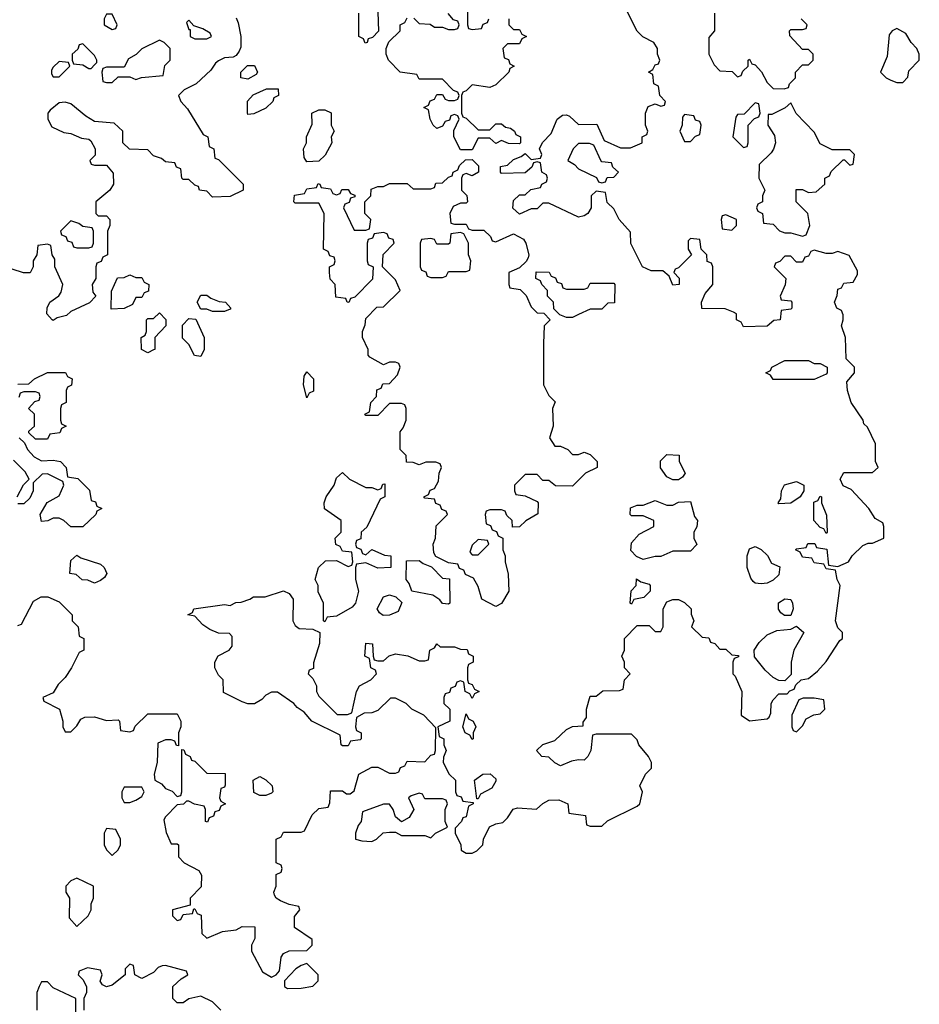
# Model space of a CAD drawing. Header units: inches. Extents: x 2701323 to 2964515, y 494916 to 722124.
# Tile 599 of 656: x 2835016 to 2838066, y 694490 to 697827. Entities that reach past the tile are written whole.
import ezdxf

# ---------------------------------------------------------------- set-up
doc = ezdxf.new("R2010")
doc.units = ezdxf.units.IN
doc.header["$MEASUREMENT"] = 0
doc.layers.add('C8639', color=7, linetype='Continuous')

msp = doc.modelspace()

# ---------------------------------------------------------------- linework, layer by layer
at = {"layer": 'C8639', "color": 2, "elevation": 2}
for points in [[(2836534, 697870), (2836534, 697810), (2836538, 697798), (2836550, 697794), (2836582, 697798), (2836587.3, 697812.7), (2836602, 697818), (2836606, 697830)], [(2835010, 695774), (2835022, 695778), (2835063.1, 695856.9), (2835088.4, 695871.6), (2835111.6, 695871.6), (2835150, 695854), (2835194, 695810), (2835194, 695790), (2835214, 695770), (2835218, 695738), (2835234, 695730), (2835234, 695690), (2835218, 695682), (2835192, 695630), (2835170, 695598), (2835146.4, 695573.6), (2835130, 695546), (2835094, 695530), (2835098, 695518), (2835150.9, 695490.9), (2835162, 695450), (2835162, 695430), (2835170, 695414), (2835190, 695414), (2835210, 695434), (2835223.1, 695456.9), (2835236.4, 695463.6), (2835270, 695464.7), (2835310, 695452), (2835350, 695454), (2835354, 695450), (2835358, 695418), (2835390, 695414), (2835402, 695418), (2835407.3, 695432.7), (2835450, 695474), (2835550, 695474), (2835562, 695450), (2835562, 695430), (2835554, 695410), (2835554, 695366), (2835547.3, 695367.3), (2835542, 695382), (2835530, 695386), (2835510, 695386), (2835484.7, 695375.3), (2835482, 695310), (2835472, 695270), (2835474, 695250), (2835496.9, 695236.9), (2835510, 695222), (2835532.7, 695212.7), (2835550, 695194), (2835562, 695198), (2835566, 695210), (2835566, 695354), (2835572.7, 695352.7), (2835578, 695338), (2835594, 695330), (2835598, 695318), (2835610, 695314), (2835650, 695274), (2835712.7, 695272.7), (2835712.7, 695232.7), (2835710, 695226), (2835698, 695222), (2835694, 695190), (2835698, 695178), (2835714, 695170), (2835698, 695162), (2835692.7, 695147.3), (2835678, 695142), (2835672.7, 695127.3), (2835658, 695122), (2835652.7, 695107.3), (2835646, 695110), (2835646, 695150), (2835642, 695162), (2835608.4, 695168.4), (2835590, 695178), (2835582, 695178), (2835571.6, 695168.4), (2835550, 695166), (2835510, 695126), (2835504.7, 695115.3), (2835512.7, 695072.7), (2835530, 695034), (2835550, 695034), (2835554, 695030), (2835554, 694990), (2835574, 694970), (2835623.6, 694943.6), (2835632.7, 694927.3), (2835631.6, 694888.4), (2835594, 694850), (2835594, 694826), (2835534, 694810), (2835534, 694790), (2835550, 694774), (2835562, 694778), (2835570, 694794), (2835602, 694798), (2835606, 694814), (2835610, 694814), (2835618, 694798), (2835631.6, 694791.6), (2835634, 694730), (2835650, 694714), (2835703.1, 694736.9), (2835750, 694742), (2835770, 694754), (2835812.7, 694752.7), (2835812.7, 694712.7), (2835802, 694690), (2835802, 694670), (2835839.6, 694599.6), (2835870, 694582), (2835886, 694590), (2835896.4, 694603.6), (2835902, 694650), (2835910, 694662), (2835930, 694671.3), (2835990, 694672), (2836008, 694690), (2836008, 694710), (2835948, 694750), (2835947.3, 694787.3), (2835966, 694810), (2835962, 694822), (2835930, 694828), (2835900.4, 694840.4), (2835886, 694850), (2835880.4, 694860.4), (2835878, 694870), (2835886, 694890), (2835886, 694930), (2835902, 694938), (2835906, 694950), (2835902, 694962), (2835886, 694970), (2835886, 695050), (2835902, 695058), (2835910, 695074), (2835970, 695074), (2835982, 695078), (2836007.3, 695132.7), (2836030, 695154), (2836062, 695158), (2836067.3, 695172.7), (2836070, 695214), (2836110, 695214), (2836123.6, 695203.6), (2836136.4, 695203.6), (2836150, 695214), (2836166, 695270), (2836210, 695294), (2836230, 695294), (2836270, 695274), (2836290, 695274), (2836302, 695278), (2836307.3, 695292.7), (2836322, 695298), (2836330, 695314), (2836390, 695312), (2836410, 695334), (2836422, 695338), (2836426, 695350), (2836427.3, 695427.3), (2836386, 695470), (2836346, 695490), (2836326, 695510), (2836290, 695528), (2836272.7, 695527.3), (2836230, 695486), (2836210, 695478), (2836183.6, 695476.4), (2836158, 695462), (2836154, 695430), (2836158, 695418), (2836174, 695410), (2836174, 695390), (2836170, 695386), (2836138, 695382), (2836130, 695366), (2836110, 695366), (2836106, 695370), (2836102, 695402), (2836006, 695450), (2835980.4, 695480.4), (2835956.4, 695496.4), (2835946, 695510), (2835890, 695548), (2835870, 695548), (2835850, 695538), (2835836.9, 695523.1), (2835811.6, 695508.4), (2835790, 695508.7), (2835770, 695515.3), (2835707.3, 695547.3), (2835706, 695590), (2835690, 695606), (2835678, 695630), (2835678, 695650), (2835688.9, 695671.1), (2835726, 695690), (2835736.4, 695703.6), (2835736.4, 695736.4), (2835727.3, 695747.3), (2835690, 695748), (2835660.4, 695760.4), (2835636.4, 695776.4), (2835610, 695806), (2835586, 695810), (2835602, 695818), (2835606, 695830), (2835710, 695844.7), (2835730, 695842), (2835748.4, 695851.6), (2835767.3, 695852.7), (2835796.4, 695863.6), (2835808.4, 695871.6), (2835848.4, 695871.6), (2835910, 695891.3), (2835930, 695882), (2835943.6, 695863.6), (2835942, 695790), (2835950, 695774), (2835963.6, 695763.6), (2836010, 695762), (2836034, 695750), (2836032.7, 695712.7), (2836012.7, 695647.3), (2836011.6, 695628.4), (2835998, 695622), (2835994, 695610), (2836010, 695594), (2836022, 695570), (2836022, 695550), (2836030, 695534), (2836092.7, 695472.7), (2836127.3, 695472.7), (2836142, 695478), (2836158, 695550), (2836168, 695570), (2836206, 695590), (2836226, 695610), (2836222, 695622), (2836206, 695630), (2836202, 695662), (2836186, 695670), (2836190, 695714), (2836211.6, 695711.6), (2836214, 695670), (2836218, 695658), (2836230, 695654), (2836250, 695654), (2836268.4, 695671.6), (2836290, 695678), (2836331.6, 695671.6), (2836370, 695654), (2836390, 695654), (2836402, 695658), (2836406, 695690), (2836422, 695698), (2836430, 695712), (2836442, 695702), (2836490, 695702), (2836510, 695694), (2836532.7, 695692.7), (2836538, 695678), (2836554, 695670), (2836554, 695650), (2836538, 695642), (2836534, 695630), (2836534, 695590), (2836538, 695578), (2836550, 695574), (2836558, 695558), (2836574, 695550), (2836558, 695542), (2836550, 695526), (2836542, 695542), (2836526, 695550), (2836522, 695582), (2836510, 695586), (2836498, 695582), (2836492.7, 695567.3), (2836478, 695562), (2836472.7, 695547.3), (2836458, 695542), (2836454, 695530), (2836454, 695510), (2836474, 695490), (2836474, 695450), (2836434, 695430), (2836438, 695398), (2836454, 695390), (2836454, 695370), (2836462, 695350), (2836452.7, 695327.3), (2836452, 695310), (2836472, 695270), (2836494, 695250), (2836494, 695210), (2836498, 695198), (2836512.7, 695192.7), (2836518, 695178), (2836554, 695174), (2836554, 695170), (2836538, 695162), (2836530, 695126), (2836518, 695122), (2836514, 695110), (2836492.7, 695087.3), (2836492, 695070), (2836512, 695030), (2836512.7, 695012.7), (2836530, 695002), (2836550, 695002), (2836566, 695010), (2836586, 695030), (2836588, 695050), (2836608.9, 695091.1), (2836630, 695102), (2836653.6, 695106.4), (2836670, 695122), (2836688.7, 695151.3), (2836704, 695156), (2836768.4, 695151.6), (2836789.1, 695170.9), (2836810, 695182), (2836843.6, 695183.6), (2836874, 695170), (2836878, 695138), (2836934, 695130), (2836938, 695098), (2836950, 695094), (2836990, 695094), (2837008.4, 695111.6), (2837110, 695162), (2837118, 695170), (2837128, 695210), (2837118, 695230), (2837138, 695270), (2837158, 695290), (2837158, 695310), (2837148, 695330), (2837115.3, 695370), (2837110, 695386), (2837090, 695406), (2836970, 695406), (2836958, 695402), (2836952, 695350), (2836942, 695330), (2836930, 695318), (2836910, 695319), (2836886.4, 695313.6), (2836850, 695298), (2836830, 695308), (2836810, 695328), (2836786, 695330), (2836768, 695350), (2836789.1, 695370.9), (2836830, 695384.7), (2836870, 695422), (2836890, 695432), (2836926, 695434), (2836926, 695446), (2836938, 695462), (2836938, 695490), (2836950, 695534), (2836970, 695534), (2836992.7, 695552.7), (2837050, 695554), (2837062, 695558), (2837066, 695590), (2837086, 695610), (2837066, 695630), (2837066, 695650), (2837058, 695670), (2837066, 695690), (2837066, 695730), (2837110, 695774), (2837150, 695774), (2837170, 695754), (2837190, 695754), (2837198, 695770), (2837198, 695830), (2837210, 695854), (2837230, 695862), (2837250, 695862), (2837270, 695852), (2837292, 695830), (2837292.7, 695812.7), (2837302, 695790), (2837294, 695770), (2837330, 695734), (2837352.7, 695732.7), (2837358, 695718), (2837372.7, 695712.7), (2837390, 695694), (2837410, 695694), (2837430, 695674), (2837452.7, 695672.7), (2837452.7, 695667.3), (2837438, 695662), (2837434, 695650), (2837434, 695610), (2837442, 695602), (2837464.7, 695550), (2837462, 695470), (2837490, 695451.3), (2837550, 695458), (2837557.2, 695462.8), (2837563.1, 695476.9), (2837564, 695510), (2837570, 695522), (2837590, 695542), (2837618, 695542), (2837627.3, 695552.7), (2837642, 695558), (2837647.3, 695572.7), (2837666, 695590), (2837690, 695594), (2837720.4, 695619.6), (2837750, 695652), (2837796.4, 695723.6), (2837806, 695730), (2837806, 695750), (2837790, 695766), (2837782, 695790), (2837798, 695910), (2837788, 695930), (2837782, 695962), (2837750, 695966), (2837742, 695982), (2837710, 695986), (2837702, 696002), (2837670, 696006), (2837662, 696022), (2837646, 696030), (2837650, 696034), (2837682, 696038), (2837688.4, 696051.6), (2837712, 696052), (2837718, 696038), (2837752.7, 696032.7), (2837758, 695978), (2837790, 695974), (2837826, 695990), (2837838, 696010), (2837874.6, 696045.4), (2837892.7, 696052.7), (2837907.3, 696052.7), (2837946, 696070), (2837946, 696110), (2837942, 696122), (2837916.4, 696136.4), (2837895.3, 696170), (2837834.6, 696234.6), (2837807.3, 696247.3), (2837798, 696270), (2837810, 696292), (2837907.3, 696292.7), (2837926, 696310), (2837918, 696330), (2837918, 696390), (2837890, 696446), (2837878, 696458), (2837875.3, 696470), (2837835.3, 696530), (2837822, 696570), (2837820.4, 696599.6), (2837846, 696630), (2837846, 696650), (2837818, 696678), (2837815.3, 696750), (2837802, 696790), (2837808, 696810), (2837807.3, 696827.3), (2837802, 696842), (2837786, 696850), (2837778, 696870), (2837787.3, 696892.7), (2837790, 696914), (2837802, 696918), (2837810, 696934), (2837842, 696938), (2837856.4, 696963.6), (2837856.4, 696976.4), (2837828.4, 697028.4), (2837790, 697042), (2837770, 697035.3), (2837750, 697035.3), (2837710, 697046), (2837698, 697042), (2837690, 697026), (2837678, 697022), (2837670, 697006), (2837650, 697006), (2837630, 697026), (2837610, 697026), (2837592.7, 697007.3), (2837578, 697002), (2837574, 696990), (2837614, 696950), (2837611.6, 696928.4), (2837594, 696890), (2837598, 696878), (2837630, 696874), (2837634, 696870), (2837634, 696850), (2837630, 696846), (2837598, 696842), (2837594, 696810), (2837572.7, 696807.3), (2837550, 696788), (2837470, 696786), (2837462, 696802), (2837446, 696810), (2837446, 696830), (2837436.4, 696836.4), (2837407.3, 696847.3), (2837328.4, 696848.4), (2837328, 696870), (2837340.4, 696899.6), (2837366, 696930), (2837366, 696990), (2837362, 697002), (2837347.3, 697007.3), (2837346, 697030), (2837326, 697050), (2837322, 697082), (2837290, 697086), (2837282, 697078), (2837282, 697050), (2837294, 697030), (2837250, 696986), (2837238, 696982), (2837234, 696970), (2837251.6, 696951.6), (2837252, 696930), (2837230, 696928), (2837218, 696958), (2837196.4, 696976.4), (2837156.4, 696976.4), (2837128, 696990), (2837088.4, 697068.4), (2837087.3, 697107.3), (2837048, 697150), (2837030, 697186), (2837007.3, 697207.3), (2837002, 697242), (2836970, 697246), (2836954, 697230), (2836954, 697190), (2836942, 697170), (2836930, 697162), (2836910, 697158), (2836810, 697206), (2836790, 697206), (2836770, 697186), (2836750, 697186), (2836710, 697168), (2836688.4, 697188.4), (2836690, 697214), (2836710, 697234), (2836730, 697234), (2836748.4, 697251.6), (2836782, 697258), (2836786, 697270), (2836802, 697278), (2836806, 697290), (2836802, 697302), (2836786, 697310), (2836782, 697342), (2836770, 697346), (2836758, 697342), (2836752.7, 697327.3), (2836730, 697308), (2836650, 697306), (2836646, 697310), (2836646, 697330), (2836670, 697334), (2836690, 697354), (2836716.4, 697363.6), (2836730, 697374), (2836750, 697354), (2836782, 697358), (2836786, 697370), (2836778, 697390), (2836788.7, 697411.3), (2836818, 697442), (2836838, 697490), (2836856.4, 697503.6), (2836870, 697504.7), (2836879.8, 697499.8), (2836910, 697472), (2836972.7, 697472.7), (2836998, 697418), (2837052.7, 697392.7), (2837087.3, 697392.7), (2837126, 697410), (2837126, 697430), (2837142, 697438), (2837146, 697450), (2837138, 697470), (2837138, 697510), (2837147.3, 697532.7), (2837170, 697542), (2837190, 697534), (2837202, 697538), (2837206, 697550), (2837186, 697570), (2837182, 697602), (2837166, 697610), (2837162, 697642), (2837148, 697650), (2837162, 697658), (2837170, 697674), (2837182, 697678), (2837186, 697690), (2837178, 697710), (2837178, 697730), (2837166, 697750), (2837129.1, 697769.1), (2837108.9, 697788.9), (2837070, 697866)], [(2836230, 697854), (2836232, 697788), (2836212.7, 697767.3), (2836198, 697762), (2836194, 697750), (2836187.3, 697747.3), (2836182, 697762), (2836166, 697770), (2836166, 697850)], [(2836352.7, 697832.7), (2836370, 697814), (2836407.3, 697812.7), (2836422, 697802), (2836450, 697802), (2836470, 697794), (2836490, 697794), (2836502, 697798), (2836506, 697810), (2836502, 697822), (2836487.3, 697827.3), (2836468.4, 697848.4)], [(2837372, 697850), (2837372, 697790), (2837352.7, 697767.3), (2837352, 697710), (2837370, 697674), (2837390, 697654), (2837432, 697652), (2837450, 697634), (2837462, 697638), (2837467.3, 697652.7), (2837486, 697670), (2837486, 697690), (2837490, 697694), (2837498, 697678), (2837510, 697674), (2837531.1, 697651.1), (2837550, 697614), (2837570, 697594), (2837607.3, 697592.7), (2837622, 697598), (2837626, 697610), (2837646, 697630), (2837646, 697650), (2837670, 697674), (2837690, 697674), (2837706, 697690), (2837706, 697710), (2837690, 697726), (2837670, 697726), (2837627.3, 697772.7), (2837626, 697790), (2837630, 697794), (2837670, 697794), (2837682, 697798), (2837686, 697810), (2837666, 697830)], [(2835750, 697834), (2835756.9, 697816.9), (2835766, 697770), (2835765.4, 697734.6), (2835759.8, 697720.2), (2835750, 697706), (2835739.6, 697700.4), (2835710, 697698), (2835690, 697688), (2835679.6, 697680.4), (2835663.6, 697656.4), (2835614, 697610), (2835574, 697590), (2835554, 697570), (2835562, 697550), (2835585.4, 697525.4), (2835638, 697438), (2835654, 697430), (2835658, 697398), (2835674, 697390), (2835678, 697358), (2835690, 697354), (2835774, 697270), (2835774, 697250), (2835730, 697228), (2835670, 697226), (2835650, 697246), (2835626, 697250), (2835622, 697262), (2835610, 697266), (2835590, 697286), (2835570, 697286), (2835566, 697290), (2835562, 697322), (2835547.3, 697327.3), (2835542, 697342), (2835510, 697346), (2835496.4, 697356.4), (2835470, 697366), (2835450, 697386), (2835388.4, 697388.4), (2835366, 697410), (2835366, 697450), (2835336.4, 697476.4), (2835270, 697482), (2835240.2, 697500.2), (2835190, 697542), (2835170, 697548), (2835150, 697546), (2835119.6, 697520.4), (2835112, 697510), (2835112, 697490), (2835124.7, 697464.7), (2835165.4, 697445.4), (2835190, 697442), (2835225.4, 697425.4), (2835250, 697422), (2835256.9, 697416.9), (2835272, 697390), (2835272, 697368), (2835254, 697350), (2835258, 697338), (2835270, 697334), (2835310, 697334), (2835332.7, 697307.3), (2835334, 697270), (2835322, 697250), (2835274, 697210), (2835274, 697170), (2835282, 697162), (2835310, 697162), (2835322, 697150), (2835322, 697130), (2835314, 697110), (2835314, 697030), (2835298, 697022), (2835292.7, 697007.3), (2835278, 697002), (2835274, 696990), (2835274, 696950), (2835262, 696930), (2835263.6, 696903.6), (2835274, 696890), (2835252.7, 696867.3), (2835190, 696838), (2835175.3, 696824.7), (2835143.6, 696816.4), (2835130, 696808), (2835126, 696810), (2835108, 696830), (2835108.9, 696851.1), (2835118, 696870), (2835148.4, 696891.6), (2835156.4, 696903.6), (2835162, 696930), (2835135.3, 696990), (2835135.3, 697015.3), (2835126, 697030), (2835122, 697062), (2835110, 697066), (2835078, 697062), (2835074, 697030), (2835062, 697010), (2835062, 696990), (2835051.1, 696968.9), (2835028.9, 696968.9), (2834990, 696982)], [(2836674, 697830), (2836674, 697810), (2836690, 697794), (2836710, 697794), (2836718, 697778), (2836734, 697770), (2836718, 697762), (2836710, 697746), (2836670, 697746), (2836654, 697730), (2836658, 697698), (2836672.7, 697692.7), (2836678, 697678), (2836692, 697670), (2836678, 697662), (2836674, 697650), (2836630, 697606), (2836610, 697598), (2836550, 697606), (2836530, 697586), (2836518, 697582), (2836514, 697570), (2836514, 697510), (2836518, 697498), (2836530, 697494), (2836570, 697454), (2836610, 697454), (2836630, 697474), (2836650, 697474), (2836663.6, 697463.6), (2836679.6, 697459.6), (2836694, 697450), (2836698, 697438), (2836714, 697430), (2836714, 697410), (2836710, 697406), (2836672.7, 697407.3), (2836650, 697418), (2836630, 697408), (2836610, 697426), (2836570, 697426), (2836550, 697386), (2836510, 697386), (2836488, 697430), (2836488, 697452), (2836506, 697490), (2836502, 697502), (2836490, 697506), (2836478, 697502), (2836472.7, 697487.3), (2836458, 697482), (2836450, 697466), (2836430, 697458), (2836418, 697470), (2836408, 697490), (2836402, 697522), (2836386, 697530), (2836402, 697538), (2836407.3, 697552.7), (2836422, 697558), (2836430, 697574), (2836450, 697574), (2836458, 697558), (2836470, 697554), (2836490, 697554), (2836502, 697558), (2836506, 697570), (2836502, 697582), (2836487.3, 697587.3), (2836450, 697626), (2836370, 697626), (2836362, 697642), (2836306, 697650), (2836266, 697690), (2836258, 697710), (2836258, 697730), (2836267.3, 697752.7), (2836306, 697790), (2836306, 697810), (2836322, 697818), (2836330, 697834)], [(2835010, 696592), (2835047.3, 696592.7), (2835066, 696610), (2835110, 696632), (2835171.6, 696631.6), (2835178, 696618), (2835194, 696610), (2835191.6, 696588.4), (2835178, 696582), (2835174, 696570), (2835174, 696530), (2835158, 696522), (2835154, 696510), (2835154, 696470), (2835158, 696458), (2835174, 696450), (2835158, 696442), (2835152.7, 696427.3), (2835118, 696422), (2835110, 696406), (2835070, 696406), (2835047.3, 696427.3), (2835047.3, 696432.7), (2835066, 696450), (2835066, 696490), (2835046, 696510), (2835067.3, 696532.7), (2835082, 696538), (2835086, 696550), (2835082, 696562), (2835070, 696566), (2835030, 696566), (2835018, 696562), (2835012.7, 696547.3)], [(2835014, 696410), (2835032.7, 696392.7), (2835042, 696370), (2835065.4, 696345.4), (2835090, 696332), (2835130, 696334), (2835154, 696330), (2835174, 696310), (2835178, 696278), (2835212.7, 696272.7), (2835252.7, 696232.7), (2835258, 696198), (2835272.7, 696192.7), (2835278, 696178), (2835294, 696170), (2835278, 696162), (2835274, 696150), (2835230, 696108), (2835190, 696108), (2835166, 696130), (2835150, 696138), (2835130, 696138), (2835111.6, 696128.4), (2835090, 696126), (2835086, 696150), (2835108.9, 696191.1), (2835150, 696214), (2835166, 696250), (2835162, 696262), (2835110, 696288), (2835092.7, 696287.3), (2835062, 696258), (2835062, 696230), (2835050, 696206), (2835030, 696186), (2835010, 696186)], [(2835008, 696210), (2835029.1, 696250.9), (2835048, 696270), (2835034.6, 696294.6), (2834994.6, 696334.6)], [(2835698, 694470), (2835670, 694498), (2835630, 694518), (2835590, 694508.7), (2835570, 694495.3), (2835550, 694495.3), (2835535.3, 694510), (2835535.3, 694550), (2835563.1, 694576.9), (2835586, 694590), (2835582, 694602), (2835510, 694622), (2835499.6, 694620.4), (2835485.4, 694614.6), (2835470, 694598), (2835430, 694578), (2835406, 694590), (2835402, 694622), (2835390, 694626), (2835374, 694610), (2835374, 694590), (2835330, 694555.3), (2835310, 694548.7), (2835296.4, 694556.4), (2835288.4, 694568.4), (2835295.3, 694590), (2835290, 694606), (2835246, 694614), (2835218, 694602), (2835214, 694590), (2835230, 694574), (2835242, 694550), (2835242, 694530), (2835234, 694510), (2835234, 694470)], [(2835206, 694450), (2835206, 694510), (2835130, 694546), (2835110, 694566), (2835090, 694566), (2835082, 694550), (2835074, 694530), (2835074, 694470)]]:
    msp.add_lwpolyline(points, dxfattribs=at)
for points in [[(2835330, 697846), (2835310, 697846), (2835302, 697830), (2835302, 697810), (2835330, 697794), (2835342, 697798), (2835346, 697810)], [(2835590, 697826), (2835582, 697818), (2835590, 697794), (2835594, 697794), (2835594, 697770), (2835610, 697762), (2835650, 697762), (2835666, 697770), (2835662, 697782), (2835636.4, 697796.4), (2835606, 697806)], [(2837990, 697798), (2837974, 697790), (2837963.6, 697776.4), (2837956.9, 697703.1), (2837934, 697650), (2837954, 697630), (2837970, 697622), (2837990, 697614), (2838010, 697614), (2838027.3, 697632.7), (2838030, 697654), (2838066, 697690), (2838066, 697710), (2838058, 697730), (2838038, 697750), (2838020.4, 697780.4)], [(2835230, 697746), (2835218, 697742), (2835212.7, 697727.3), (2835194, 697710), (2835194, 697690), (2835198, 697678), (2835230, 697674), (2835250, 697662), (2835258, 697662), (2835270, 697674), (2835278, 697682), (2835278, 697690), (2835270, 697706)], [(2835490, 697758), (2835430, 697728), (2835411.1, 697708.9), (2835385.4, 697694.6), (2835370, 697666), (2835310, 697666), (2835298, 697662), (2835294, 697650), (2835298, 697618), (2835310, 697614), (2835330, 697614), (2835350, 697634), (2835390, 697634), (2835410, 697624.7), (2835428.7, 697631.3), (2835502, 697638), (2835508.4, 697671.6), (2835526, 697690), (2835526, 697730), (2835506, 697750)], [(2835150, 697686), (2835130, 697666), (2835123.6, 697656.4), (2835123.6, 697643.6), (2835130, 697634), (2835150, 697634), (2835186, 697670), (2835182, 697682)], [(2835790, 697626), (2835766, 697630), (2835766, 697650), (2835788.4, 697671.6), (2835811.6, 697671.6), (2835822, 697650), (2835818, 697642)], [(2835790, 697506), (2835788, 697510), (2835788.4, 697551.6), (2835807.3, 697572.7), (2835852.7, 697592.7), (2835892.7, 697592.7), (2835894, 697570), (2835878, 697562), (2835874, 697550), (2835850, 697528), (2835810, 697508)], [(2837510, 697546), (2837472.7, 697507.3), (2837450, 697506), (2837443.6, 697496.4), (2837434, 697430), (2837470, 697394), (2837482, 697398), (2837486, 697410), (2837486, 697470), (2837507.3, 697492.7), (2837522, 697498), (2837526, 697510), (2837522, 697542)], [(2837630, 697546), (2837611.6, 697528.4), (2837566, 697506), (2837554, 697506), (2837552, 697470), (2837574.8, 697434.8), (2837578, 697410), (2837572, 697388), (2837563.6, 697376.4), (2837523.6, 697336.4), (2837522, 697290), (2837542, 697250), (2837534, 697230), (2837534, 697210), (2837518, 697202), (2837514, 697190), (2837518, 697178), (2837534, 697170), (2837538, 697138), (2837570, 697134), (2837591.6, 697111.6), (2837610, 697104.7), (2837630, 697104.7), (2837670, 697094), (2837682, 697098), (2837695.3, 697130), (2837688, 697170), (2837648, 697210), (2837648.7, 697251.3), (2837670, 697252), (2837690, 697242), (2837716.4, 697243.6), (2837746, 697270), (2837746, 697290), (2837762, 697298), (2837767.3, 697312.7), (2837807.3, 697352.7), (2837812.7, 697352.7), (2837830, 697334), (2837842, 697338), (2837846, 697370), (2837830, 697386), (2837770, 697386), (2837730, 697406), (2837710, 697446), (2837648.9, 697508.9)], [(2835990, 697346), (2835980.4, 697360.4), (2835978, 697390), (2835988, 697410), (2835988, 697430), (2836007.3, 697472.7), (2836006, 697510), (2836030, 697522), (2836050, 697522), (2836071.6, 697511.6), (2836072, 697470), (2836082, 697450), (2836072, 697430), (2836074, 697410), (2836051.3, 697368.7), (2836030, 697348)], [(2837270, 697506), (2837263.6, 697496.4), (2837262, 697470), (2837254, 697450), (2837270, 697414), (2837290, 697414), (2837307.3, 697432.7), (2837322, 697438), (2837326, 697470), (2837322, 697482), (2837307.3, 697487.3), (2837302, 697502)], [(2836910, 697408), (2836892, 697390), (2836874, 697350), (2836896.9, 697336.9), (2836910, 697322), (2836972, 697292), (2836978, 697278), (2836990, 697274), (2837002, 697278), (2837007.3, 697292.7), (2837030, 697294), (2837046, 697310), (2837027.3, 697327.3), (2837022, 697342), (2836990, 697346), (2836986, 697350), (2836962, 697402), (2836947.3, 697407.3)], [(2836550, 697298), (2836530, 697306), (2836518, 697302), (2836514, 697290), (2836514, 697250), (2836531.6, 697231.6), (2836534, 697210), (2836530, 697206), (2836510, 697206), (2836485.4, 697194.6), (2836474, 697170), (2836478, 697138), (2836490, 697134), (2836530, 697134), (2836538, 697118), (2836550, 697114), (2836590, 697114), (2836612.7, 697092.7), (2836618, 697078), (2836630, 697074), (2836690, 697102), (2836723.6, 697083.6), (2836732, 697070), (2836742, 697030), (2836739.6, 697020.4), (2836732.7, 697007.3), (2836710, 696986), (2836674, 696970), (2836674, 696930), (2836678, 696918), (2836712.7, 696912.7), (2836732.7, 696892.7), (2836750, 696854), (2836770, 696834), (2836792.7, 696832.7), (2836814, 696810), (2836794, 696790), (2836792, 696730), (2836792, 696590), (2836810, 696554), (2836832, 696532), (2836822, 696510), (2836824.7, 696450), (2836812, 696410), (2836830, 696382), (2836850, 696382), (2836874, 696370), (2836890, 696354), (2836910, 696354), (2836930, 696362), (2836950, 696354), (2836974, 696330), (2836974, 696310), (2836934, 696290), (2836890, 696246), (2836832.7, 696247.3), (2836810, 696266), (2836790, 696266), (2836770, 696286), (2836730, 696286), (2836694, 696250), (2836694, 696230), (2836698, 696218), (2836730, 696214), (2836770, 696194), (2836774, 696190), (2836772.7, 696152.7), (2836731.6, 696128.4), (2836710, 696108), (2836687.3, 696107.3), (2836686, 696130), (2836667.3, 696147.3), (2836662, 696162), (2836650, 696166), (2836610, 696166), (2836598, 696162), (2836594, 696150), (2836598, 696118), (2836612.7, 696112.7), (2836618, 696098), (2836632.7, 696092.7), (2836638, 696078), (2836654, 696070), (2836654, 696030), (2836662, 696010), (2836662, 695990), (2836671.6, 695948.4), (2836674, 695890), (2836650, 695848), (2836630, 695838), (2836583.1, 695863.1), (2836570, 695906), (2836554.6, 695934.6), (2836527.3, 695947.3), (2836522, 695962), (2836507.3, 695967.3), (2836502, 695982), (2836470, 695986), (2836427.3, 696007.3), (2836420.4, 696020.4), (2836418, 696050), (2836426, 696070), (2836428.4, 696111.6), (2836466, 696150), (2836462, 696162), (2836447.3, 696167.3), (2836442, 696182), (2836427.3, 696187.3), (2836422, 696202), (2836390, 696206), (2836386, 696210), (2836402, 696218), (2836407.3, 696232.7), (2836422, 696238), (2836436.4, 696263.6), (2836438, 696290), (2836446, 696310), (2836442, 696322), (2836427.3, 696327.3), (2836392.7, 696327.3), (2836370, 696318), (2836350, 696326), (2836327.3, 696327.3), (2836326, 696350), (2836306, 696370), (2836306, 696430), (2836316.4, 696443.6), (2836326, 696470), (2836326, 696510), (2836322, 696522), (2836310, 696526), (2836270, 696526), (2836230, 696486), (2836190, 696486), (2836186, 696490), (2836202, 696498), (2836206, 696530), (2836226, 696550), (2836227.3, 696572.7), (2836242, 696578), (2836247.3, 696592.7), (2836270, 696594), (2836296.4, 696623.6), (2836306, 696650), (2836302, 696662), (2836290, 696666), (2836270, 696666), (2836250, 696658), (2836203.1, 696683.1), (2836198, 696690), (2836198, 696710), (2836178, 696750), (2836178, 696770), (2836187.3, 696792.7), (2836190, 696814), (2836227.3, 696852.7), (2836250, 696854), (2836306, 696910), (2836290, 696946), (2836246, 696990), (2836248, 697032), (2836286, 697070), (2836282, 697082), (2836267.3, 697087.3), (2836262, 697102), (2836250, 697106), (2836218, 697102), (2836212.7, 697087.3), (2836198, 697082), (2836194, 697070), (2836194, 697010), (2836198, 696998), (2836214, 696990), (2836212.7, 696947.3), (2836152.7, 696887.3), (2836138, 696882), (2836131.6, 696868.4), (2836126, 696870), (2836122, 696882), (2836087.3, 696887.3), (2836086, 696930), (2836068.4, 696948.4), (2836066, 696970), (2836066, 696990), (2836082, 696998), (2836086, 697010), (2836082, 697022), (2836067.3, 697027.3), (2836062, 697042), (2836046, 697050), (2836048, 697170), (2836030, 697206), (2835950, 697206), (2835946, 697210), (2835947.3, 697232.7), (2835982, 697238), (2835990, 697254), (2836022, 697258), (2836028.4, 697271.6), (2836034, 697270), (2836038, 697258), (2836070, 697254), (2836078, 697238), (2836090, 697234), (2836102, 697238), (2836108.4, 697251.6), (2836130, 697252), (2836138, 697238), (2836152.7, 697232.7), (2836152.7, 697227.3), (2836138, 697222), (2836132.7, 697207.3), (2836118, 697202), (2836114, 697190), (2836150, 697114), (2836190, 697114), (2836202, 697118), (2836206, 697150), (2836186, 697170), (2836186, 697210), (2836206, 697230), (2836207.3, 697252.7), (2836230, 697262), (2836250, 697262), (2836270, 697272), (2836330, 697272), (2836350, 697254), (2836410, 697254), (2836422, 697258), (2836427.3, 697272.7), (2836450, 697274), (2836470, 697294), (2836482, 697298), (2836486, 697310), (2836502, 697318), (2836507.3, 697332.7), (2836527.3, 697352.7), (2836550, 697354), (2836571.6, 697331.6), (2836572, 697310)], [(2835190, 697146), (2835154, 697110), (2835158, 697098), (2835172.7, 697092.7), (2835178, 697078), (2835192.7, 697072.7), (2835198, 697058), (2835210, 697054), (2835250, 697054), (2835262, 697058), (2835266, 697070), (2835266, 697110), (2835262, 697122), (2835230, 697126), (2835216.4, 697136.4)], [(2837410, 697166), (2837398, 697162), (2837394, 697150), (2837398, 697118), (2837430, 697114), (2837446, 697130), (2837446, 697150)], [(2836510, 697106), (2836478, 697102), (2836474, 697070), (2836470, 697066), (2836430, 697066), (2836422, 697082), (2836410, 697086), (2836378, 697082), (2836374, 697070), (2836374, 696990), (2836378, 696978), (2836392.7, 696972.7), (2836398, 696958), (2836410, 696954), (2836450, 696954), (2836462, 696958), (2836470, 696974), (2836530, 696974), (2836542, 696978), (2836546, 697010), (2836538, 697030), (2836538, 697070), (2836522, 697102)], [(2836870, 696914), (2836930, 696914), (2836942, 696918), (2836950, 696934), (2837030, 696934), (2837034, 696930), (2837032.7, 696867.3), (2837010, 696866), (2836990, 696846), (2836950, 696846), (2836910, 696828), (2836890, 696818), (2836870, 696818), (2836847.3, 696827.3), (2836827.3, 696847.3), (2836826, 696870), (2836806, 696890), (2836806, 696910), (2836786, 696930), (2836782, 696942), (2836766, 696950), (2836767.3, 696972.7), (2836811.6, 696971.6), (2836818, 696958), (2836832.7, 696952.7), (2836838, 696938), (2836852.7, 696932.7), (2836858, 696918)], [(2835410, 696954), (2835430, 696954), (2835438, 696938), (2835454, 696930), (2835452.7, 696907.3), (2835438, 696902), (2835430, 696886), (2835410, 696886), (2835398, 696862), (2835370, 696848), (2835326, 696846), (2835327.3, 696907.3), (2835347.3, 696952.7), (2835370, 696954), (2835390, 696962)], [(2835670, 696838), (2835650, 696846), (2835630, 696846), (2835618, 696870), (2835630, 696894), (2835650, 696894), (2835663.6, 696883.6), (2835692.7, 696872.7), (2835714, 696870), (2835732, 696850), (2835730, 696846), (2835710, 696838)], [(2835450, 696698), (2835428.9, 696708.9), (2835428, 696750), (2835442, 696758), (2835446, 696770), (2835446, 696810), (2835450, 696814), (2835470, 696814), (2835490, 696834), (2835511.6, 696811.6), (2835512, 696790), (2835474, 696750), (2835474, 696710), (2835470, 696708)], [(2835630, 696686), (2835608.9, 696688.9), (2835590, 696726), (2835568.4, 696748.4), (2835568.4, 696791.6), (2835590, 696814), (2835612.7, 696812.7), (2835642, 696750), (2835642, 696710)], [(2837710, 696662), (2837730, 696662), (2837754, 696650), (2837754, 696630), (2837750, 696626), (2837710, 696608), (2837570, 696608), (2837562, 696622), (2837546, 696630), (2837562, 696638), (2837566, 696650), (2837610, 696672), (2837690, 696672)], [(2835990, 696546), (2835978, 696590), (2835980.4, 696619.6), (2835990, 696634), (2836012, 696610), (2836011.6, 696568.4), (2835998, 696562)], [(2837230, 696268), (2837210, 696278), (2837188.4, 696308.4), (2837188.4, 696331.6), (2837210, 696354), (2837251.6, 696351.6), (2837252, 696330), (2837272, 696290), (2837263.6, 696276.4), (2837250, 696268)], [(2836190, 696242), (2836210, 696242), (2836230, 696234), (2836242, 696238), (2836247.3, 696252.7), (2836254, 696254), (2836254, 696210), (2836238, 696202), (2836192.7, 696107.3), (2836174, 696090), (2836172.7, 696067.3), (2836158, 696062), (2836154, 696050), (2836158, 696038), (2836172.7, 696032.7), (2836178, 696018), (2836190, 696014), (2836210, 696032), (2836252.7, 696012.7), (2836274, 696010), (2836274, 695970), (2836230, 695968), (2836190, 695986), (2836158, 695982), (2836154, 695970), (2836154, 695930), (2836164.7, 695890), (2836154, 695850), (2836143.6, 695836.4), (2836090, 695806), (2836058, 695802), (2836050, 695786), (2836046, 695790), (2836046, 695850), (2836028.4, 695888.4), (2836028, 695910), (2836018, 695930), (2836028.7, 695970), (2836052.7, 695992.7), (2836090, 695994), (2836130, 695974), (2836142, 695978), (2836146, 695990), (2836142, 696022), (2836110, 696026), (2836102, 696042), (2836088.4, 696048.4), (2836086, 696070), (2836106, 696090), (2836106, 696130), (2836049, 696169), (2836048.7, 696190), (2836055.3, 696210), (2836082, 696250), (2836090, 696274), (2836110, 696292), (2836134, 696270)], [(2837590, 696186), (2837588, 696190), (2837596.4, 696203.6), (2837599, 696230), (2837609.3, 696250.7), (2837650, 696262), (2837674, 696250), (2837674, 696230), (2837662, 696210), (2837630, 696188.7)], [(2837750, 696086), (2837742, 696102), (2837730, 696106), (2837708.7, 696130), (2837708.4, 696191.6), (2837722, 696198), (2837730, 696212), (2837734, 696210), (2837734, 696190), (2837751.6, 696148.4), (2837754, 696090)], [(2837210, 696182), (2837230, 696182), (2837250, 696192), (2837290, 696194), (2837303.6, 696143.6), (2837314, 696130), (2837311.6, 696108.4), (2837302, 696090), (2837302, 696070), (2837312, 696048), (2837290, 696026), (2837230, 696026), (2837190, 696008), (2837170, 696008), (2837130, 695998), (2837107.3, 696007.3), (2837088.4, 696028.4), (2837090, 696054), (2837116.4, 696083.6), (2837166, 696110), (2837166, 696130), (2837130, 696146), (2837090, 696146), (2837086, 696150), (2837087.3, 696172.7), (2837110, 696182), (2837130, 696182), (2837170, 696198)], [(2836570, 696066), (2836550, 696046), (2836542, 696022), (2836550, 696014), (2836570, 696014), (2836606, 696050), (2836602, 696062)], [(2837530, 695915.3), (2837510, 695918), (2837503.1, 695923.1), (2837494.6, 695934.6), (2837482, 695970), (2837482, 696010), (2837490, 696034), (2837510, 696042), (2837530, 696032), (2837551.1, 696011.1), (2837565.4, 695985.4), (2837592.7, 695972.7), (2837590, 695946), (2837570, 695928), (2837550, 695918)], [(2835270, 695918), (2835247.3, 695927.3), (2835228.4, 695928.4), (2835207.3, 695947.3), (2835186, 695950), (2835190, 695994), (2835210, 696012), (2835223.6, 696003.6), (2835290, 695982), (2835302, 695970), (2835311.3, 695950), (2835303.6, 695936.4), (2835290, 695926)], [(2836470, 695846), (2836450, 695848), (2836440.4, 695860.4), (2836416.4, 695876.4), (2836346, 695890), (2836336.4, 695916.4), (2836326, 695930), (2836327.3, 695992.7), (2836370, 695994), (2836383.6, 695983.6), (2836412.7, 695972.7), (2836450, 695934), (2836472.7, 695932.7), (2836474, 695850)], [(2837090, 695846), (2837086, 695850), (2837088.7, 695891.3), (2837106, 695910), (2837107.3, 695932.7), (2837122, 695922), (2837150, 695914), (2837154, 695910), (2837154, 695890), (2837131.6, 695868.4), (2837098, 695862)], [(2836248.4, 695808.4), (2836236.4, 695816.4), (2836228, 695830), (2836248.9, 695871.1), (2836270, 695878), (2836291.6, 695871.6), (2836312, 695852), (2836298.8, 695821.2), (2836270, 695808.7)], [(2837630, 695808), (2837608.4, 695808.4), (2837596.4, 695816.4), (2837588.9, 695828.9), (2837589.1, 695850.9), (2837610, 695864.7), (2837630, 695862), (2837636, 695850), (2837638, 695830)], [(2837610, 695586), (2837590, 695588), (2837570, 695598), (2837543.1, 695623.1), (2837507.3, 695667.3), (2837506, 695690), (2837523.1, 695716.9), (2837550, 695742), (2837583.1, 695756.9), (2837630, 695762), (2837650, 695772), (2837674, 695750), (2837641, 695690), (2837631.3, 695650), (2837632, 695608)], [(2837710, 695528), (2837672.7, 695527.3), (2837658, 695522), (2837634, 695470), (2837634, 695430), (2837638, 695418), (2837650, 695414), (2837670, 695434), (2837682, 695458), (2837708.4, 695471.6), (2837730, 695474), (2837746, 695490), (2837742, 695522)], [(2836550, 695388), (2836542, 695402), (2836526, 695410), (2836518, 695430), (2836530, 695474), (2836538, 695458), (2836554, 695450), (2836562, 695430), (2836554, 695410), (2836554, 695390)], [(2836566, 695186), (2836558, 695250), (2836586, 695270), (2836611.6, 695271.6), (2836630, 695254), (2836630, 695246), (2836616.9, 695223.1), (2836578, 695202), (2836570, 695186)], [(2835830, 695198), (2835810, 695208), (2835808, 695250), (2835830, 695262), (2835850.9, 695250.9), (2835872, 695230), (2835874, 695210), (2835870, 695206), (2835850, 695198)], [(2835430, 695226), (2835370, 695226), (2835362, 695210), (2835362, 695190), (2835370, 695174), (2835390, 695174), (2835410, 695182), (2835430, 695194), (2835438, 695210)], [(2836370, 695206), (2836343.6, 695196.4), (2836334, 695190), (2836352, 695150), (2836336.9, 695123.1), (2836310, 695108), (2836290, 695126), (2836282, 695150), (2836270, 695168), (2836250, 695168.7), (2836178, 695142), (2836174, 695110), (2836163.6, 695096.4), (2836154, 695070), (2836154, 695050), (2836176.4, 695043.6), (2836210, 695042), (2836226, 695050), (2836248.4, 695071.6), (2836270, 695074), (2836290, 695074), (2836310, 695062), (2836390, 695062), (2836410, 695054), (2836426, 695070), (2836466, 695090), (2836458, 695110), (2836458, 695150), (2836466, 695170), (2836462, 695182), (2836450, 695186), (2836390, 695186), (2836382, 695202)], [(2835310, 695086), (2835302, 695070), (2835302, 695030), (2835310, 695014), (2835330, 694994), (2835350, 695014), (2835358, 695030), (2835358, 695050), (2835342, 695082)], [(2835210, 694918), (2835190, 694908), (2835172, 694890), (2835172, 694870), (2835184.7, 694850), (2835183.6, 694783.6), (2835210, 694754), (2835248, 694790), (2835258, 694810), (2835258, 694830), (2835266, 694850), (2835266, 694890)], [(2835990, 694628), (2835970, 694622), (2835952, 694610), (2835914, 694570), (2835914, 694550), (2835923.6, 694543.6), (2835970, 694544.7), (2836010, 694552), (2836028, 694570), (2836028, 694590)]]:
    msp.add_lwpolyline(points, close=True, dxfattribs=at)

doc.saveas('drawing.dxf')
